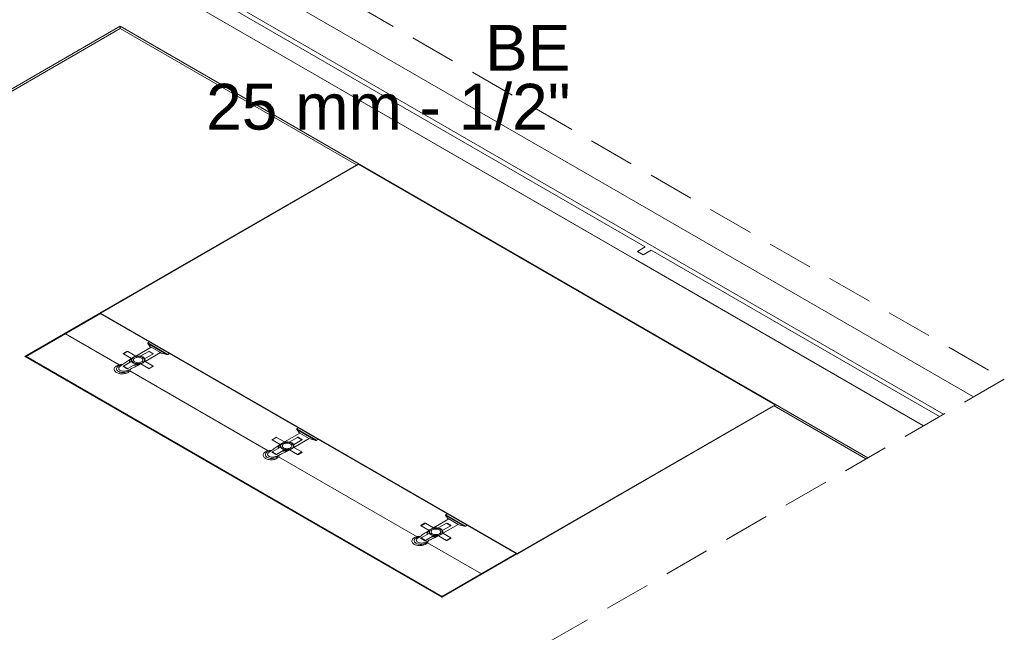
# Model space of a CAD drawing. Header units: millimetres. Extents: x 567 to 934, y -1 to 364.
# Tile 795 of 1056: x 766.57 to 770.87, y 126.68 to 129.36. Entities that reach past the tile are written whole.
import ezdxf

# ---------------------------------------------------------------- set-up
doc = ezdxf.new("R2010")
doc.units = ezdxf.units.MM
doc.header["$MEASUREMENT"] = 0
doc.linetypes.add('JIS_02_2.0', pattern=[0.3, 0.2, -0.1])
doc.linetypes.add('NULL', pattern=[0])
doc.layers.add('ARQ FINA', color=8, linetype='Continuous')
doc.layers.add('DI-Área do detalhe', color=10, linetype='JIS_02_2.0', lineweight=0)
doc.layers.add('Textos', color=7, linetype='Continuous', lineweight=9)
doc.styles.add('Arial', font='arial.ttf')

msp = doc.modelspace()

# ---------------------------------------------------------------- linework, layer by layer
at = {"layer": 'ARQ FINA', "lineweight": 5}
for p, q in [((770.5137, 127.5852), (765.3489, 130.5671)), ((766.459, 129.9262), (769.2563, 128.3112)), ((769.2996, 128.3662), (766.5456, 129.9562)), ((767.6806, 129.4733), (770.7323, 127.7114)), ((767.6806, 129.4733), (770.7323, 127.7114)), ((770.6003, 127.6352), (767.5486, 129.3971)), ((770.6003, 127.6352), (767.5486, 129.3971)), ((765.848, 128.6589), (767.0085, 129.3289)), ((767.0085, 129.3289), (770.2712, 127.4452)), ((767.0085, 129.3289), (767.0085, 129.3189)), ((765.874, 128.6639), (767.0085, 129.3189)), ((768.0391, 128.7239), (767.0085, 129.3189)), ((768.0477, 128.7289), (766.9184, 128.0769)), ((768.0477, 128.7269), (766.9219, 128.0769)), ((769.8664, 127.6769), (768.0477, 128.7269)), ((769.2649, 128.3462), (769.2996, 128.3662)), ((769.2909, 128.3312), (769.2649, 128.3462)), ((769.3255, 128.3512), (769.2909, 128.3312)), ((770.583, 127.6252), (769.3255, 128.3512)), ((769.2563, 128.3112), (770.5137, 127.5852)), ((766.5928, 127.8869), (766.9201, 128.0759)), ((766.9219, 128.0749), (766.5945, 127.8859)), ((766.9184, 128.0769), (768.7405, 127.0249)), ((766.9219, 128.0769), (768.7405, 127.0269)), ((766.7692, 127.9867), (767.0044, 127.8509)), ((767.1395, 127.9303), (767.1289, 127.9445)), ((767.2122, 127.8964), (767.1289, 127.9445)), ((767.1296, 127.9469), (767.1366, 127.9509)), ((767.1296, 127.9469), (767.2163, 127.8969)), ((767.022, 127.9006), (767.0376, 127.9095)), ((767.041, 127.9095), (767.022, 127.8986)), ((767.041, 127.9095), (767.0759, 127.8894)), ((767.0759, 127.8894), (767.1431, 127.9283)), ((767.0958, 127.8883), (767.1326, 127.9095)), ((767.184, 127.9046), (767.1168, 127.8658)), ((767.1326, 127.9095), (767.1516, 127.8986)), ((767.1516, 127.9006), (767.1361, 127.9095)), ((767.1431, 127.9283), (767.1395, 127.9303)), ((767.1431, 127.9283), (767.184, 127.9046)), ((767.1876, 127.9026), (767.184, 127.9046)), ((767.2122, 127.8964), (767.1876, 127.9026)), ((766.5928, 127.8869), (766.5963, 127.8889)), ((766.5928, 127.8869), (768.4114, 126.8369)), ((766.5928, 127.8869), (766.5945, 127.8859)), ((766.5963, 127.8889), (768.4149, 126.8389)), ((767.0569, 127.8785), (767.022, 127.8986)), ((767.0588, 127.8669), (767.022, 127.8457)), ((767.1516, 127.8986), (767.1148, 127.8773)), ((767.1168, 127.8658), (767.1516, 127.8457)), ((767.2233, 127.9009), (767.2163, 127.8969)), ((767.0189, 127.8525), (767.0081, 127.8446)), ((767.022, 127.8457), (767.041, 127.8347)), ((767.0376, 127.8347), (767.022, 127.8437)), ((767.0528, 127.8329), (767.039, 127.8267)), ((767.041, 127.8347), (767.0778, 127.856)), ((767.05, 127.8246), (767.654, 127.4759)), ((767.1326, 127.8347), (767.0978, 127.8548)), ((767.1326, 127.8347), (767.1516, 127.8457)), ((767.1516, 127.8437), (767.1361, 127.8347)), ((768.7405, 127.0269), (769.8664, 127.6769)), ((768.7405, 127.0249), (769.8698, 127.6769)), ((770.2625, 127.4402), (769.8612, 127.6719)), ((767.789, 127.5553), (767.7784, 127.5695)), ((767.8617, 127.5214), (767.7784, 127.5695)), ((767.7792, 127.5719), (767.7862, 127.5759)), ((767.7792, 127.5719), (767.8658, 127.5219)), ((767.6715, 127.5256), (767.6871, 127.5345)), ((767.6906, 127.5345), (767.6715, 127.5236)), ((767.7064, 127.5035), (767.6715, 127.5236)), ((767.6906, 127.5345), (767.7254, 127.5144)), ((767.7254, 127.5144), (767.7926, 127.5533)), ((767.7453, 127.5133), (767.7821, 127.5345)), ((767.8011, 127.5236), (767.7643, 127.5023)), ((767.8335, 127.5296), (767.7663, 127.4908)), ((767.7821, 127.5345), (767.8011, 127.5236)), ((767.8011, 127.5256), (767.7856, 127.5345)), ((767.7926, 127.5533), (767.789, 127.5553)), ((767.7926, 127.5533), (767.8335, 127.5296)), ((767.8371, 127.5276), (767.8335, 127.5296)), ((767.8617, 127.5214), (767.8371, 127.5276)), ((767.8728, 127.5259), (767.8658, 127.5219)), ((767.6684, 127.4775), (767.6577, 127.4696)), ((767.7083, 127.4919), (767.6715, 127.4707)), ((767.6906, 127.4597), (767.7273, 127.481)), ((767.7821, 127.4597), (767.7473, 127.4798)), ((767.7663, 127.4908), (767.8011, 127.4707)), ((767.6715, 127.4707), (767.6906, 127.4597)), ((767.6871, 127.4597), (767.6715, 127.4687)), ((767.7023, 127.4579), (767.6885, 127.4517)), ((767.6996, 127.4496), (768.3035, 127.1009)), ((767.7821, 127.4597), (767.8011, 127.4707)), ((767.8011, 127.4687), (767.7856, 127.4597)), ((768.3749, 127.1394), (768.4422, 127.1783)), ((768.4386, 127.1803), (768.4279, 127.1945)), ((768.5113, 127.1464), (768.4279, 127.1945)), ((768.4287, 127.1969), (768.4357, 127.2009)), ((768.4287, 127.1969), (768.5153, 127.1469)), ((768.4422, 127.1783), (768.4386, 127.1803)), ((768.4422, 127.1783), (768.483, 127.1546)), ((768.3211, 127.1506), (768.3366, 127.1595)), ((768.3401, 127.1595), (768.3211, 127.1486)), ((768.3559, 127.1285), (768.3211, 127.1486)), ((768.3401, 127.1595), (768.3749, 127.1394)), ((768.3949, 127.1383), (768.4316, 127.1595)), ((768.4506, 127.1486), (768.4139, 127.1273)), ((768.483, 127.1546), (768.4158, 127.1158)), ((768.4316, 127.1595), (768.4506, 127.1486)), ((768.4506, 127.1506), (768.4351, 127.1595)), ((768.4866, 127.1526), (768.483, 127.1546)), ((768.5113, 127.1464), (768.4866, 127.1526)), ((768.5223, 127.1509), (768.5153, 127.1469)), ((768.3179, 127.1025), (768.3072, 127.0946)), ((768.3578, 127.1169), (768.3211, 127.0957)), ((768.3211, 127.0957), (768.3401, 127.0847)), ((768.3366, 127.0847), (768.3211, 127.0937)), ((768.3401, 127.0847), (768.3768, 127.106)), ((768.4316, 127.0847), (768.3968, 127.1048)), ((768.4158, 127.1158), (768.4506, 127.0957)), ((768.4316, 127.0847), (768.4506, 127.0957)), ((768.4506, 127.0937), (768.4351, 127.0847)), ((768.3518, 127.0829), (768.3381, 127.0767)), ((768.3491, 127.0746), (768.5844, 126.9387)), ((768.4097, 126.8379), (768.7371, 127.0269)), ((768.7388, 127.0259), (768.4114, 126.8369)), ((768.4097, 126.8379), (768.4114, 126.8369)), ((768.4149, 126.8389), (768.4114, 126.8369))]:
    msp.add_line(p, q, dxfattribs=at)
for points in [[(767.1296, 127.9469), (767.1293, 127.9467), (767.1291, 127.9464), (767.1288, 127.9462), (767.1287, 127.9459), (767.1286, 127.9456), (767.1286, 127.9454), (767.1286, 127.9451), (767.1287, 127.9448), (767.1289, 127.9445)], [(767.041, 127.9095), (767.0409, 127.9096), (767.0407, 127.9097), (767.0405, 127.9098), (767.0403, 127.9098), (767.0401, 127.9099), (767.0399, 127.9099), (767.0397, 127.9099), (767.0395, 127.9099), (767.0393, 127.91), (767.0391, 127.9099), (767.0389, 127.9099), (767.0387, 127.9099), (767.0385, 127.9099), (767.0383, 127.9098), (767.0381, 127.9098), (767.0379, 127.9097), (767.0377, 127.9096), (767.0376, 127.9095)], [(767.1361, 127.9095), (767.1359, 127.9096), (767.1357, 127.9097), (767.1355, 127.9098), (767.1354, 127.9098), (767.1352, 127.9099), (767.135, 127.9099), (767.1347, 127.9099), (767.1345, 127.9099), (767.1343, 127.91), (767.1341, 127.9099), (767.1339, 127.9099), (767.1337, 127.9099), (767.1335, 127.9099), (767.1333, 127.9098), (767.1331, 127.9098), (767.1329, 127.9097), (767.1327, 127.9096), (767.1326, 127.9095)], [(767.0569, 127.8785), (767.0525, 127.8756), (767.0482, 127.8728), (767.044, 127.8699), (767.0397, 127.8671), (767.0355, 127.8642), (767.0313, 127.8613), (767.0271, 127.8584), (767.023, 127.8554), (767.0189, 127.8525)], [(767.022, 127.9006), (767.0219, 127.9005), (767.0218, 127.9004), (767.0216, 127.9003), (767.0215, 127.9002), (767.0215, 127.9001), (767.0214, 127.8999), (767.0213, 127.8998), (767.0213, 127.8997), (767.0213, 127.8996), (767.0213, 127.8994), (767.0213, 127.8993), (767.0214, 127.8992), (767.0215, 127.8991), (767.0215, 127.899), (767.0216, 127.8989), (767.0218, 127.8988), (767.0219, 127.8987), (767.022, 127.8986)], [(767.0576, 127.878), (767.0556, 127.8763), (767.0539, 127.8746), (767.0523, 127.8728), (767.051, 127.8709), (767.0499, 127.8689), (767.0491, 127.8669), (767.0486, 127.8649), (767.0483, 127.8629), (767.0483, 127.8609)], [(767.0962, 127.8885), (767.0927, 127.8891), (767.089, 127.8894), (767.0853, 127.8894), (767.0817, 127.8892), (767.0781, 127.8887), (767.0746, 127.8879), (767.0713, 127.887), (767.0683, 127.8858), (767.0655, 127.8844), (767.0631, 127.8828), (767.061, 127.881), (767.0593, 127.8791), (767.058, 127.8771), (767.0572, 127.875), (767.0568, 127.8729), (767.0568, 127.8708), (767.0573, 127.8687), (767.0583, 127.8666)], [(767.1067, 127.8836), (767.103, 127.8855), (767.0987, 127.8869), (767.0941, 127.8878), (767.0893, 127.8883), (767.0844, 127.8883), (767.0795, 127.8878), (767.0749, 127.8869), (767.0707, 127.8855), (767.0669, 127.8836), (767.0637, 127.8815), (767.0613, 127.879), (767.0596, 127.8763), (767.0588, 127.8736), (767.0588, 127.8707), (767.0596, 127.8679), (767.0613, 127.8653), (767.0637, 127.8628), (767.0669, 127.8606), (767.0707, 127.8588), (767.0749, 127.8574), (767.0795, 127.8564), (767.0844, 127.8559), (767.0893, 127.8559), (767.0941, 127.8564), (767.0987, 127.8574), (767.103, 127.8588), (767.1067, 127.8606), (767.1099, 127.8628), (767.1123, 127.8653), (767.114, 127.8679), (767.1149, 127.8707), (767.1149, 127.8736), (767.114, 127.8763), (767.1123, 127.879), (767.1099, 127.8815), (767.1067, 127.8836)], [(767.0588, 127.8669), (767.059, 127.8671), (767.0592, 127.8672), (767.0593, 127.8673), (767.0594, 127.8675), (767.0595, 127.8677), (767.0595, 127.8678), (767.0595, 127.868), (767.0595, 127.8681), (767.0594, 127.8683)], [(767.0588, 127.8669), (767.0595, 127.8651), (767.0606, 127.8634), (767.0622, 127.8618), (767.0641, 127.8603), (767.0663, 127.859), (767.0689, 127.8579), (767.0717, 127.857), (767.0747, 127.8564), (767.0778, 127.856)], [(767.1016, 127.8807), (767.0988, 127.882), (767.0957, 127.8831), (767.0922, 127.8838), (767.0886, 127.8842), (767.085, 127.8842), (767.0814, 127.8838), (767.078, 127.8831), (767.0748, 127.882), (767.072, 127.8807), (767.0697, 127.8791), (767.0679, 127.8772), (767.0666, 127.8753), (767.066, 127.8732), (767.066, 127.8711), (767.0666, 127.869), (767.0679, 127.867), (767.0697, 127.8652), (767.072, 127.8636), (767.0748, 127.8622), (767.078, 127.8612), (767.0814, 127.8605), (767.085, 127.8601), (767.0886, 127.8601), (767.0922, 127.8605), (767.0957, 127.8612), (767.0988, 127.8622), (767.1016, 127.8636), (767.1039, 127.8652), (767.1058, 127.867), (767.107, 127.869), (767.1077, 127.8711), (767.1077, 127.8732), (767.107, 127.8753), (767.1058, 127.8772), (767.1039, 127.8791), (767.1016, 127.8807)], [(767.0773, 127.8557), (767.0808, 127.8551), (767.0845, 127.8548), (767.0882, 127.8548), (767.0919, 127.855), (767.0954, 127.8555), (767.0989, 127.8563), (767.1022, 127.8572), (767.1052, 127.8584), (767.108, 127.8599), (767.1104, 127.8614), (767.1125, 127.8632), (767.1142, 127.8651), (767.1155, 127.8671), (767.1163, 127.8692), (767.1167, 127.8713), (767.1167, 127.8734), (767.1162, 127.8755), (767.1152, 127.8776)], [(767.0934, 127.8879), (767.0937, 127.8879), (767.094, 127.8879), (767.0943, 127.8879), (767.0946, 127.8879), (767.0949, 127.888), (767.0951, 127.888), (767.0954, 127.8881), (767.0956, 127.8882), (767.0958, 127.8883)], [(767.1148, 127.8773), (767.1141, 127.8791), (767.113, 127.8809), (767.1115, 127.8825), (767.1095, 127.884), (767.1073, 127.8853), (767.1047, 127.8864), (767.1019, 127.8873), (767.0989, 127.8879), (767.0958, 127.8883)], [(767.1148, 127.8773), (767.1147, 127.8772), (767.1145, 127.8771), (767.1144, 127.877), (767.1143, 127.8768), (767.1142, 127.8767), (767.1141, 127.8766), (767.1141, 127.8764), (767.1141, 127.8763), (767.1141, 127.8761)], [(767.1516, 127.8986), (767.1519, 127.8988), (767.1521, 127.899), (767.1522, 127.8992), (767.1523, 127.8994), (767.1523, 127.8997), (767.1522, 127.8999), (767.1521, 127.9002), (767.1519, 127.9004), (767.1516, 127.9006)], [(767.2122, 127.8964), (767.2127, 127.8963), (767.2132, 127.8963), (767.2136, 127.8962), (767.2141, 127.8963), (767.2146, 127.8963), (767.2151, 127.8964), (767.2155, 127.8965), (767.2159, 127.8967), (767.2163, 127.8969)], [(767.0189, 127.8525), (767.0142, 127.8524), (767.0096, 127.852), (767.0051, 127.8512), (767.0008, 127.8501), (766.9968, 127.8486), (766.9932, 127.8469), (766.9901, 127.8449), (766.9874, 127.8427), (766.9852, 127.8403), (766.9836, 127.8378), (766.9826, 127.8351), (766.9822, 127.8324), (766.9825, 127.8297), (766.9834, 127.827), (766.9848, 127.8245), (766.9869, 127.822), (766.9895, 127.8198), (766.9926, 127.8177), (766.9961, 127.816), (767, 127.8145), (767.0042, 127.8133), (767.0087, 127.8124), (767.0133, 127.8119), (767.018, 127.8118), (767.0227, 127.812), (767.0273, 127.8126), (767.0317, 127.8135), (767.0358, 127.8147), (767.0397, 127.8163), (767.0431, 127.8181), (767.0461, 127.8202), (767.0486, 127.8225), (767.0506, 127.825), (767.0519, 127.8275), (767.0527, 127.8302), (767.0528, 127.8329)], [(767.0153, 127.8499), (767.0109, 127.8492), (767.0068, 127.8481), (767.003, 127.8467), (766.9996, 127.8449), (766.9968, 127.8428), (766.9946, 127.8405), (766.993, 127.838), (766.9922, 127.8354), (766.9921, 127.8328), (766.9928, 127.8302), (766.9941, 127.8277), (766.9961, 127.8253), (766.9988, 127.8232), (767.002, 127.8213), (767.0057, 127.8198), (767.0098, 127.8186), (767.0142, 127.8178), (767.0187, 127.8175), (767.0233, 127.8175), (767.0277, 127.818), (767.032, 127.8189), (767.036, 127.8202), (767.0396, 127.8218), (767.0427, 127.8237), (767.0452, 127.8259), (767.0471, 127.8283), (767.0482, 127.8309)], [(767.0081, 127.8446), (767.0057, 127.8429), (767.0038, 127.841), (767.0025, 127.8389), (767.0018, 127.8367), (767.0018, 127.8345), (767.0025, 127.8324), (767.0038, 127.8303), (767.0057, 127.8284), (767.0081, 127.8267)], [(767.0081, 127.8267), (767.0111, 127.8253), (767.0144, 127.8242), (767.0179, 127.8235), (767.0217, 127.8231), (767.0255, 127.8231), (767.0292, 127.8235), (767.0328, 127.8242), (767.0361, 127.8253), (767.039, 127.8267)], [(767.022, 127.8457), (767.0218, 127.8455), (767.0215, 127.8453), (767.0214, 127.8451), (767.0213, 127.8448), (767.0213, 127.8446), (767.0214, 127.8443), (767.0215, 127.8441), (767.0218, 127.8439), (767.022, 127.8437)], [(767.0376, 127.8347), (767.0377, 127.8347), (767.0379, 127.8346), (767.0381, 127.8345), (767.0383, 127.8345), (767.0385, 127.8344), (767.0387, 127.8344), (767.0389, 127.8343), (767.0391, 127.8343), (767.0393, 127.8343), (767.0395, 127.8343), (767.0397, 127.8343), (767.0399, 127.8344), (767.0401, 127.8344), (767.0403, 127.8345), (767.0405, 127.8345), (767.0407, 127.8346), (767.0409, 127.8347), (767.041, 127.8347)], [(767.0528, 127.8329), (767.0579, 127.8353), (767.063, 127.8377), (767.068, 127.8401), (767.073, 127.8425), (767.078, 127.8449), (767.083, 127.8474), (767.0879, 127.8499), (767.0929, 127.8523), (767.0978, 127.8548)], [(767.0673, 127.8499), (767.0708, 127.8499), (767.0743, 127.8501), (767.0778, 127.8504), (767.0813, 127.8509), (767.0846, 127.8515), (767.0879, 127.8522), (767.091, 127.8531), (767.0941, 127.8541), (767.097, 127.8553)], [(767.0773, 127.8557), (767.0793, 127.8553), (767.0814, 127.8551), (767.0836, 127.8549), (767.0857, 127.8548), (767.0879, 127.8548), (767.09, 127.8549), (767.0921, 127.8551), (767.0942, 127.8553), (767.0963, 127.8557)], [(767.0799, 127.8564), (767.0797, 127.8564), (767.0794, 127.8564), (767.0792, 127.8564), (767.0789, 127.8563), (767.0787, 127.8563), (767.0784, 127.8562), (767.0782, 127.8562), (767.078, 127.8561), (767.0778, 127.856)], [(767.1326, 127.8347), (767.1327, 127.8347), (767.1329, 127.8346), (767.1331, 127.8345), (767.1333, 127.8345), (767.1335, 127.8344), (767.1337, 127.8344), (767.1339, 127.8343), (767.1341, 127.8343), (767.1343, 127.8343), (767.1345, 127.8343), (767.1347, 127.8343), (767.135, 127.8344), (767.1352, 127.8344), (767.1354, 127.8345), (767.1355, 127.8345), (767.1357, 127.8346), (767.1359, 127.8347), (767.1361, 127.8347)], [(767.1516, 127.8437), (767.1519, 127.8439), (767.1521, 127.8441), (767.1522, 127.8443), (767.1523, 127.8446), (767.1523, 127.8448), (767.1522, 127.8451), (767.1521, 127.8453), (767.1519, 127.8455), (767.1516, 127.8457)], [(767.7792, 127.5719), (767.7788, 127.5717), (767.7786, 127.5714), (767.7784, 127.5712), (767.7782, 127.5709), (767.7781, 127.5706), (767.7781, 127.5704), (767.7781, 127.5701), (767.7782, 127.5698), (767.7784, 127.5695)], [(767.6715, 127.5256), (767.6713, 127.5254), (767.6711, 127.5252), (767.6709, 127.5249), (767.6708, 127.5247), (767.6708, 127.5244), (767.6709, 127.5242), (767.6711, 127.524), (767.6713, 127.5238), (767.6715, 127.5236)], [(767.6906, 127.5345), (767.6904, 127.5346), (767.6902, 127.5347), (767.69, 127.5348), (767.6899, 127.5348), (767.6897, 127.5349), (767.6895, 127.5349), (767.6892, 127.5349), (767.689, 127.5349), (767.6888, 127.535), (767.6886, 127.5349), (767.6884, 127.5349), (767.6882, 127.5349), (767.688, 127.5349), (767.6878, 127.5348), (767.6876, 127.5348), (767.6874, 127.5347), (767.6872, 127.5346), (767.6871, 127.5345)], [(767.7856, 127.5345), (767.7852, 127.5347), (767.7849, 127.5348), (767.7845, 127.5349), (767.7841, 127.5349), (767.7836, 127.5349), (767.7832, 127.5349), (767.7828, 127.5348), (767.7824, 127.5347), (767.7821, 127.5345)], [(767.8011, 127.5236), (767.8014, 127.5238), (767.8016, 127.524), (767.8017, 127.5242), (767.8018, 127.5244), (767.8018, 127.5247), (767.8017, 127.5249), (767.8016, 127.5252), (767.8014, 127.5254), (767.8011, 127.5256)], [(767.8617, 127.5214), (767.8622, 127.5213), (767.8627, 127.5213), (767.8632, 127.5212), (767.8637, 127.5213), (767.8641, 127.5213), (767.8646, 127.5214), (767.865, 127.5215), (767.8654, 127.5217), (767.8658, 127.5219)], [(767.6684, 127.4775), (767.6637, 127.4774), (767.6591, 127.477), (767.6546, 127.4762), (767.6503, 127.4751), (767.6464, 127.4736), (767.6428, 127.4719), (767.6396, 127.4699), (767.6369, 127.4677), (767.6347, 127.4653), (767.6331, 127.4628), (767.6321, 127.4601), (767.6318, 127.4574), (767.632, 127.4547), (767.6329, 127.452), (767.6344, 127.4495), (767.6364, 127.447), (767.639, 127.4448), (767.6421, 127.4427), (767.6456, 127.441), (767.6495, 127.4395), (767.6538, 127.4383), (767.6582, 127.4374), (767.6628, 127.4369), (767.6675, 127.4368), (767.6722, 127.437), (767.6768, 127.4376), (767.6812, 127.4385), (767.6854, 127.4397), (767.6892, 127.4413), (767.6926, 127.4431), (767.6956, 127.4452), (767.6981, 127.4475), (767.7001, 127.45), (767.7014, 127.4525), (767.7022, 127.4552), (767.7023, 127.4579)], [(767.6649, 127.4749), (767.6605, 127.4742), (767.6563, 127.4731), (767.6525, 127.4717), (767.6491, 127.4699), (767.6463, 127.4678), (767.6441, 127.4655), (767.6426, 127.463), (767.6417, 127.4604), (767.6416, 127.4578), (767.6423, 127.4552), (767.6436, 127.4527), (767.6457, 127.4503), (767.6483, 127.4482), (767.6516, 127.4463), (767.6553, 127.4448), (767.6593, 127.4436), (767.6637, 127.4428), (767.6682, 127.4425), (767.6728, 127.4425), (767.6773, 127.443), (767.6816, 127.4439), (767.6855, 127.4452), (767.6891, 127.4468), (767.6922, 127.4487), (767.6947, 127.4509), (767.6966, 127.4533), (767.6978, 127.4559)], [(767.7064, 127.5035), (767.7021, 127.5006), (767.6978, 127.4978), (767.6935, 127.4949), (767.6892, 127.4921), (767.685, 127.4892), (767.6808, 127.4863), (767.6767, 127.4834), (767.6725, 127.4804), (767.6684, 127.4775)], [(767.7072, 127.503), (767.7052, 127.5013), (767.7034, 127.4996), (767.7018, 127.4978), (767.7005, 127.4959), (767.6995, 127.4939), (767.6987, 127.4919), (767.6981, 127.4899), (767.6978, 127.4879), (767.6978, 127.4859)], [(767.7023, 127.4579), (767.7074, 127.4603), (767.7125, 127.4627), (767.7175, 127.4651), (767.7225, 127.4675), (767.7275, 127.4699), (767.7325, 127.4724), (767.7375, 127.4749), (767.7424, 127.4773), (767.7473, 127.4798)], [(767.7457, 127.5135), (767.7422, 127.5141), (767.7385, 127.5144), (767.7348, 127.5144), (767.7312, 127.5142), (767.7276, 127.5137), (767.7241, 127.5129), (767.7209, 127.512), (767.7178, 127.5108), (767.7151, 127.5094), (767.7126, 127.5078), (767.7105, 127.506), (767.7088, 127.5041), (767.7076, 127.5021), (767.7067, 127.5), (767.7063, 127.4979), (767.7064, 127.4958), (767.7069, 127.4937), (767.7078, 127.4916)], [(767.7562, 127.5086), (767.7525, 127.5105), (767.7482, 127.5119), (767.7436, 127.5128), (767.7388, 127.5133), (767.7339, 127.5133), (767.729, 127.5128), (767.7244, 127.5119), (767.7202, 127.5105), (767.7164, 127.5086), (767.7133, 127.5065), (767.7108, 127.504), (767.7091, 127.5013), (767.7083, 127.4986), (767.7083, 127.4957), (767.7091, 127.4929), (767.7108, 127.4903), (767.7133, 127.4878), (767.7164, 127.4856), (767.7202, 127.4838), (767.7244, 127.4824), (767.729, 127.4814), (767.7339, 127.4809), (767.7388, 127.4809), (767.7436, 127.4814), (767.7482, 127.4824), (767.7525, 127.4838), (767.7562, 127.4856), (767.7594, 127.4878), (767.7619, 127.4903), (767.7635, 127.4929), (767.7644, 127.4957), (767.7644, 127.4986), (767.7635, 127.5013), (767.7619, 127.504), (767.7594, 127.5065), (767.7562, 127.5086)], [(767.7083, 127.4919), (767.7085, 127.4921), (767.7087, 127.4922), (767.7088, 127.4923), (767.7089, 127.4925), (767.709, 127.4927), (767.709, 127.4928), (767.709, 127.493), (767.709, 127.4931), (767.709, 127.4933)], [(767.7083, 127.4919), (767.709, 127.4901), (767.7101, 127.4884), (767.7117, 127.4868), (767.7136, 127.4853), (767.7159, 127.484), (767.7184, 127.4829), (767.7212, 127.482), (767.7242, 127.4814), (767.7273, 127.481)], [(767.7511, 127.5057), (767.7483, 127.507), (767.7452, 127.5081), (767.7417, 127.5088), (767.7382, 127.5092), (767.7345, 127.5092), (767.7309, 127.5088), (767.7275, 127.5081), (767.7243, 127.507), (767.7215, 127.5057), (767.7192, 127.5041), (767.7174, 127.5022), (767.7161, 127.5003), (767.7155, 127.4982), (767.7155, 127.4961), (767.7161, 127.494), (767.7174, 127.492), (767.7192, 127.4902), (767.7215, 127.4886), (767.7243, 127.4872), (767.7275, 127.4862), (767.7309, 127.4855), (767.7345, 127.4851), (767.7382, 127.4851), (767.7417, 127.4855), (767.7452, 127.4862), (767.7483, 127.4872), (767.7511, 127.4886), (767.7535, 127.4902), (767.7553, 127.492), (767.7565, 127.494), (767.7572, 127.4961), (767.7572, 127.4982), (767.7565, 127.5003), (767.7553, 127.5022), (767.7535, 127.5041), (767.7511, 127.5057)], [(767.7168, 127.4749), (767.7203, 127.4749), (767.7239, 127.4751), (767.7273, 127.4754), (767.7308, 127.4759), (767.7341, 127.4765), (767.7374, 127.4772), (767.7406, 127.4781), (767.7436, 127.4791), (767.7465, 127.4803)], [(767.7268, 127.4807), (767.7304, 127.4801), (767.734, 127.4798), (767.7377, 127.4798), (767.7414, 127.48), (767.745, 127.4805), (767.7484, 127.4813), (767.7517, 127.4822), (767.7547, 127.4834), (767.7575, 127.4849), (767.7599, 127.4864), (767.762, 127.4882), (767.7637, 127.4901), (767.765, 127.4921), (767.7658, 127.4942), (767.7662, 127.4963), (767.7662, 127.4984), (767.7657, 127.5005), (767.7647, 127.5026)], [(767.7268, 127.4807), (767.7289, 127.4803), (767.731, 127.4801), (767.7331, 127.4799), (767.7352, 127.4798), (767.7374, 127.4798), (767.7395, 127.4799), (767.7417, 127.4801), (767.7438, 127.4803), (767.7458, 127.4807)], [(767.7295, 127.4814), (767.7292, 127.4814), (767.7289, 127.4814), (767.7287, 127.4814), (767.7284, 127.4813), (767.7282, 127.4813), (767.7279, 127.4812), (767.7277, 127.4812), (767.7275, 127.4811), (767.7273, 127.481)], [(767.743, 127.5129), (767.7432, 127.5129), (767.7435, 127.5129), (767.7438, 127.5129), (767.7441, 127.5129), (767.7444, 127.513), (767.7446, 127.513), (767.7449, 127.5131), (767.7451, 127.5132), (767.7453, 127.5133)], [(767.7643, 127.5023), (767.7636, 127.5041), (767.7625, 127.5059), (767.761, 127.5075), (767.7591, 127.509), (767.7568, 127.5103), (767.7542, 127.5114), (767.7514, 127.5123), (767.7485, 127.5129), (767.7453, 127.5133)], [(767.7643, 127.5023), (767.7642, 127.5022), (767.764, 127.5021), (767.7639, 127.502), (767.7638, 127.5018), (767.7637, 127.5017), (767.7636, 127.5016), (767.7636, 127.5014), (767.7636, 127.5013), (767.7636, 127.5011)], [(767.6577, 127.4696), (767.6552, 127.4679), (767.6533, 127.466), (767.652, 127.4639), (767.6513, 127.4617), (767.6513, 127.4595), (767.652, 127.4574), (767.6533, 127.4553), (767.6552, 127.4534), (767.6577, 127.4517)], [(767.6577, 127.4517), (767.6606, 127.4503), (767.6639, 127.4492), (767.6675, 127.4485), (767.6712, 127.4481), (767.675, 127.4481), (767.6788, 127.4485), (767.6823, 127.4492), (767.6856, 127.4503), (767.6885, 127.4517)], [(767.6715, 127.4707), (767.6713, 127.4705), (767.6711, 127.4703), (767.6709, 127.4701), (767.6708, 127.4698), (767.6708, 127.4696), (767.6709, 127.4693), (767.6711, 127.4691), (767.6713, 127.4689), (767.6715, 127.4687)], [(767.6871, 127.4597), (767.6872, 127.4597), (767.6874, 127.4596), (767.6876, 127.4595), (767.6878, 127.4595), (767.688, 127.4594), (767.6882, 127.4594), (767.6884, 127.4593), (767.6886, 127.4593), (767.6888, 127.4593), (767.689, 127.4593), (767.6892, 127.4593), (767.6895, 127.4594), (767.6897, 127.4594), (767.6899, 127.4595), (767.69, 127.4595), (767.6902, 127.4596), (767.6904, 127.4597), (767.6906, 127.4597)], [(767.7821, 127.4597), (767.7824, 127.4596), (767.7828, 127.4595), (767.7832, 127.4594), (767.7836, 127.4593), (767.7841, 127.4593), (767.7845, 127.4594), (767.7849, 127.4595), (767.7852, 127.4596), (767.7856, 127.4597)], [(767.8011, 127.4687), (767.8014, 127.4689), (767.8016, 127.4691), (767.8017, 127.4693), (767.8018, 127.4696), (767.8018, 127.4698), (767.8017, 127.4701), (767.8016, 127.4703), (767.8014, 127.4705), (767.8011, 127.4707)], [(768.4287, 127.1969), (768.4284, 127.1967), (768.4281, 127.1964), (768.4279, 127.1962), (768.4277, 127.1959), (768.4276, 127.1956), (768.4276, 127.1954), (768.4276, 127.1951), (768.4277, 127.1948), (768.4279, 127.1945)], [(768.3559, 127.1285), (768.3516, 127.1256), (768.3473, 127.1228), (768.343, 127.1199), (768.3388, 127.1171), (768.3345, 127.1142), (768.3303, 127.1113), (768.3262, 127.1084), (768.322, 127.1054), (768.3179, 127.1025)], [(768.3211, 127.1506), (768.3208, 127.1504), (768.3206, 127.1502), (768.3204, 127.1499), (768.3204, 127.1497), (768.3204, 127.1494), (768.3204, 127.1492), (768.3206, 127.149), (768.3208, 127.1488), (768.3211, 127.1486)], [(768.3401, 127.1595), (768.3399, 127.1596), (768.3397, 127.1597), (768.3396, 127.1598), (768.3394, 127.1598), (768.3392, 127.1599), (768.339, 127.1599), (768.3388, 127.1599), (768.3386, 127.1599), (768.3383, 127.16), (768.3381, 127.1599), (768.3379, 127.1599), (768.3377, 127.1599), (768.3375, 127.1599), (768.3373, 127.1598), (768.3371, 127.1598), (768.3369, 127.1597), (768.3368, 127.1596), (768.3366, 127.1595)], [(768.3953, 127.1385), (768.3917, 127.1391), (768.388, 127.1394), (768.3844, 127.1394), (768.3807, 127.1392), (768.3771, 127.1387), (768.3736, 127.1379), (768.3704, 127.137), (768.3673, 127.1358), (768.3646, 127.1344), (768.3621, 127.1328), (768.36, 127.131), (768.3584, 127.1291), (768.3571, 127.1271), (768.3562, 127.125), (768.3558, 127.1229), (768.3559, 127.1208), (768.3564, 127.1187), (768.3573, 127.1166)], [(768.4058, 127.1336), (768.402, 127.1355), (768.3978, 127.1369), (768.3931, 127.1378), (768.3883, 127.1383), (768.3834, 127.1383), (768.3786, 127.1378), (768.3739, 127.1369), (768.3697, 127.1355), (768.3659, 127.1336), (768.3628, 127.1315), (768.3603, 127.129), (768.3586, 127.1263), (768.3578, 127.1236), (768.3578, 127.1207), (768.3586, 127.1179), (768.3603, 127.1153), (768.3628, 127.1128), (768.3659, 127.1106), (768.3697, 127.1088), (768.3739, 127.1074), (768.3786, 127.1064), (768.3834, 127.1059), (768.3883, 127.1059), (768.3931, 127.1064), (768.3978, 127.1074), (768.402, 127.1088), (768.4058, 127.1106), (768.4089, 127.1128), (768.4114, 127.1153), (768.4131, 127.1179), (768.4139, 127.1207), (768.4139, 127.1236), (768.4131, 127.1263), (768.4114, 127.129), (768.4089, 127.1315), (768.4058, 127.1336)], [(768.4006, 127.1307), (768.3978, 127.132), (768.3947, 127.1331), (768.3913, 127.1338), (768.3877, 127.1342), (768.384, 127.1342), (768.3804, 127.1338), (768.377, 127.1331), (768.3739, 127.132), (768.3711, 127.1307), (768.3687, 127.1291), (768.3669, 127.1272), (768.3656, 127.1253), (768.365, 127.1232), (768.365, 127.1211), (768.3656, 127.119), (768.3669, 127.117), (768.3687, 127.1152), (768.3711, 127.1136), (768.3739, 127.1122), (768.377, 127.1112), (768.3804, 127.1105), (768.384, 127.1101), (768.3877, 127.1101), (768.3913, 127.1105), (768.3947, 127.1112), (768.3978, 127.1122), (768.4006, 127.1136), (768.403, 127.1152), (768.4048, 127.117), (768.4061, 127.119), (768.4067, 127.1211), (768.4067, 127.1232), (768.4061, 127.1253), (768.4048, 127.1272), (768.403, 127.1291), (768.4006, 127.1307)], [(768.3925, 127.1379), (768.3928, 127.1379), (768.393, 127.1379), (768.3933, 127.1379), (768.3936, 127.1379), (768.3939, 127.138), (768.3942, 127.138), (768.3944, 127.1381), (768.3946, 127.1382), (768.3949, 127.1383)], [(768.4139, 127.1273), (768.4132, 127.1291), (768.412, 127.1309), (768.4105, 127.1325), (768.4086, 127.134), (768.4063, 127.1353), (768.4038, 127.1364), (768.401, 127.1373), (768.398, 127.1379), (768.3949, 127.1383)], [(768.4351, 127.1595), (768.4349, 127.1596), (768.4348, 127.1597), (768.4346, 127.1598), (768.4344, 127.1598), (768.4342, 127.1599), (768.434, 127.1599), (768.4338, 127.1599), (768.4336, 127.1599), (768.4334, 127.16), (768.4331, 127.1599), (768.4329, 127.1599), (768.4327, 127.1599), (768.4325, 127.1599), (768.4323, 127.1598), (768.4321, 127.1598), (768.432, 127.1597), (768.4318, 127.1596), (768.4316, 127.1595)], [(768.4506, 127.1486), (768.4509, 127.1488), (768.4511, 127.149), (768.4513, 127.1492), (768.4513, 127.1494), (768.4513, 127.1497), (768.4513, 127.1499), (768.4511, 127.1502), (768.4509, 127.1504), (768.4506, 127.1506)], [(768.5113, 127.1464), (768.5117, 127.1463), (768.5122, 127.1463), (768.5127, 127.1462), (768.5132, 127.1463), (768.5137, 127.1463), (768.5141, 127.1464), (768.5146, 127.1465), (768.515, 127.1467), (768.5153, 127.1469)], [(768.3179, 127.1025), (768.3133, 127.1024), (768.3086, 127.102), (768.3041, 127.1012), (768.2999, 127.1001), (768.2959, 127.0986), (768.2923, 127.0969), (768.2891, 127.0949), (768.2864, 127.0927), (768.2842, 127.0903), (768.2826, 127.0878), (768.2817, 127.0851), (768.2813, 127.0824), (768.2815, 127.0797), (768.2824, 127.077), (768.2839, 127.0745), (768.2859, 127.072), (768.2885, 127.0698), (768.2916, 127.0677), (768.2951, 127.066), (768.2991, 127.0645), (768.3033, 127.0633), (768.3077, 127.0624), (768.3123, 127.0619), (768.317, 127.0618), (768.3217, 127.062), (768.3263, 127.0626), (768.3307, 127.0635), (768.3349, 127.0647), (768.3387, 127.0663), (768.3422, 127.0681), (768.3452, 127.0702), (768.3477, 127.0725), (768.3496, 127.075), (768.351, 127.0775), (768.3517, 127.0802), (768.3518, 127.0829)], [(768.3144, 127.0999), (768.31, 127.0992), (768.3058, 127.0981), (768.302, 127.0967), (768.2986, 127.0949), (768.2958, 127.0928), (768.2936, 127.0905), (768.2921, 127.088), (768.2912, 127.0854), (768.2912, 127.0828), (768.2918, 127.0802), (768.2931, 127.0777), (768.2952, 127.0753), (768.2978, 127.0732), (768.3011, 127.0713), (768.3048, 127.0698), (768.3089, 127.0686), (768.3132, 127.0678), (768.3177, 127.0675), (768.3223, 127.0675), (768.3268, 127.068), (768.3311, 127.0689), (768.3351, 127.0702), (768.3387, 127.0718), (768.3417, 127.0737), (768.3442, 127.0759), (768.3461, 127.0783), (768.3473, 127.0809)], [(768.3072, 127.0946), (768.3047, 127.0929), (768.3028, 127.091), (768.3015, 127.0889), (768.3009, 127.0867), (768.3009, 127.0845), (768.3015, 127.0824), (768.3028, 127.0803), (768.3047, 127.0784), (768.3072, 127.0767)], [(768.3211, 127.0957), (768.3208, 127.0955), (768.3206, 127.0953), (768.3204, 127.0951), (768.3204, 127.0948), (768.3204, 127.0946), (768.3204, 127.0943), (768.3206, 127.0941), (768.3208, 127.0939), (768.3211, 127.0937)], [(768.3567, 127.128), (768.3547, 127.1263), (768.3529, 127.1246), (768.3513, 127.1228), (768.35, 127.1209), (768.349, 127.1189), (768.3482, 127.1169), (768.3476, 127.1149), (768.3474, 127.1129), (768.3473, 127.1109)], [(768.3518, 127.0829), (768.3569, 127.0853), (768.362, 127.0877), (768.367, 127.0901), (768.3721, 127.0925), (768.3771, 127.0949), (768.382, 127.0974), (768.387, 127.0999), (768.3919, 127.1023), (768.3968, 127.1048)], [(768.3578, 127.1169), (768.358, 127.1171), (768.3582, 127.1172), (768.3583, 127.1173), (768.3584, 127.1175), (768.3585, 127.1177), (768.3585, 127.1178), (768.3586, 127.118), (768.3585, 127.1181), (768.3585, 127.1183)], [(768.3578, 127.1169), (768.3585, 127.1151), (768.3597, 127.1134), (768.3612, 127.1118), (768.3631, 127.1103), (768.3654, 127.109), (768.3679, 127.1079), (768.3707, 127.107), (768.3737, 127.1064), (768.3768, 127.106)], [(768.3663, 127.0999), (768.3699, 127.0999), (768.3734, 127.1001), (768.3769, 127.1004), (768.3803, 127.1009), (768.3836, 127.1015), (768.3869, 127.1022), (768.3901, 127.1031), (768.3931, 127.1041), (768.396, 127.1053)], [(768.3763, 127.1057), (768.3799, 127.1051), (768.3835, 127.1048), (768.3872, 127.1048), (768.3909, 127.105), (768.3945, 127.1055), (768.3979, 127.1063), (768.4012, 127.1072), (768.4042, 127.1084), (768.407, 127.1099), (768.4095, 127.1114), (768.4115, 127.1132), (768.4132, 127.1151), (768.4145, 127.1171), (768.4154, 127.1192), (768.4158, 127.1213), (768.4157, 127.1234), (768.4152, 127.1255), (768.4143, 127.1276)], [(768.3763, 127.1057), (768.3784, 127.1053), (768.3805, 127.1051), (768.3826, 127.1049), (768.3848, 127.1048), (768.3869, 127.1048), (768.3891, 127.1049), (768.3912, 127.1051), (768.3933, 127.1053), (768.3953, 127.1057)], [(768.379, 127.1064), (768.3787, 127.1064), (768.3785, 127.1064), (768.3782, 127.1064), (768.3779, 127.1063), (768.3777, 127.1063), (768.3775, 127.1062), (768.3772, 127.1062), (768.377, 127.1061), (768.3768, 127.106)], [(768.4139, 127.1273), (768.4137, 127.1272), (768.4135, 127.1271), (768.4134, 127.127), (768.4133, 127.1268), (768.4132, 127.1267), (768.4132, 127.1266), (768.4131, 127.1264), (768.4131, 127.1263), (768.4132, 127.1261)], [(768.4506, 127.0937), (768.4509, 127.0939), (768.4511, 127.0941), (768.4513, 127.0943), (768.4513, 127.0946), (768.4513, 127.0948), (768.4513, 127.0951), (768.4511, 127.0953), (768.4509, 127.0955), (768.4506, 127.0957)], [(768.3072, 127.0767), (768.3101, 127.0753), (768.3134, 127.0742), (768.317, 127.0735), (768.3207, 127.0731), (768.3245, 127.0731), (768.3283, 127.0735), (768.3319, 127.0742), (768.3352, 127.0753), (768.3381, 127.0767)], [(768.3366, 127.0847), (768.3368, 127.0847), (768.3369, 127.0846), (768.3371, 127.0845), (768.3373, 127.0845), (768.3375, 127.0844), (768.3377, 127.0844), (768.3379, 127.0843), (768.3381, 127.0843), (768.3383, 127.0843), (768.3386, 127.0843), (768.3388, 127.0843), (768.339, 127.0844), (768.3392, 127.0844), (768.3394, 127.0845), (768.3396, 127.0845), (768.3397, 127.0846), (768.3399, 127.0847), (768.3401, 127.0847)], [(768.4316, 127.0847), (768.4318, 127.0847), (768.432, 127.0846), (768.4321, 127.0845), (768.4323, 127.0845), (768.4325, 127.0844), (768.4327, 127.0844), (768.4329, 127.0843), (768.4331, 127.0843), (768.4334, 127.0843), (768.4336, 127.0843), (768.4338, 127.0843), (768.434, 127.0844), (768.4342, 127.0844), (768.4344, 127.0845), (768.4346, 127.0845), (768.4348, 127.0846), (768.4349, 127.0847), (768.4351, 127.0847)]]:
    msp.add_lwpolyline(points, dxfattribs=at)
at = {"layer": 'DI-Área do detalhe'}
msp.add_lwpolyline([(760.1584, 129.6862), (763.8689, 131.8284), (770.8661, 127.7886), (767.1556, 125.6464), (760.1584, 129.6862)], dxfattribs=at)

# ---------------------------------------------------------------- texts
at = {"layer": 'Textos', "linetype": 'NULL', "char_height": 0.2, "attachment_point": 9, "line_spacing_factor": 0.6, "style": 'Arial'}
for s, insert, width in [('BE', (768.973, 129.135), 0.745732), ('25 mm - 1/2"', (768.973, 128.875), 3.178963)]:
    msp.add_mtext(s, dxfattribs=dict(at, insert=insert, width=width))

doc.saveas('drawing.dxf')
